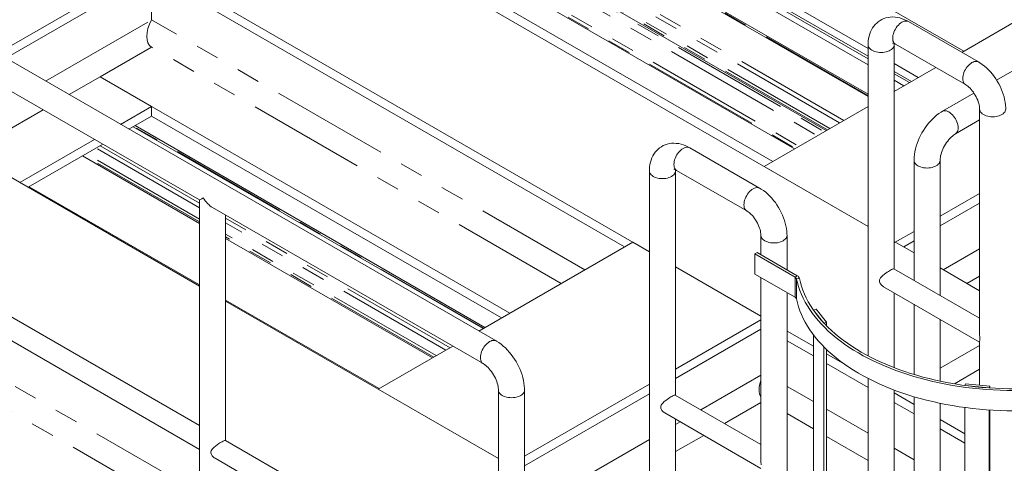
# Model space of a CAD drawing. Header units: millimetres. Extents: x 450 to 25135, y 150 to 17673.
# Tile 368 of 463: x 19354 to 20945, y 11886 to 12604. Entities that reach past the tile are written whole.
import ezdxf

# ---------------------------------------------------------------- set-up
doc = ezdxf.new("R2010")
doc.units = ezdxf.units.MM
doc.linetypes.add('SLD-Centrada-doble', pattern=[12.7, 6.35, -1.27, 1.27, -1.27, 1.27, -1.27])
doc.linetypes.add('SLD-Continua', pattern=[0])
doc.layers.add('OCULTA', color=8, linetype='SLD-Continua')

msp = doc.modelspace()

# ---------------------------------------------------------------- linework, layer by layer
at = {"layer": 'OCULTA', "linetype": 'SLD-Continua', "lineweight": 18, "ltscale": 30}
for p, q in [((20725, 12269.4), (16922.4, 14464.1)), ((20725, 12269.4), (16922.4, 14464.1)), ((20725, 12269.4), (16922.4, 14464.1)), ((20371.4, 12228.6), (16710.3, 14341.6)), ((20371.4, 12228.6), (16710.3, 14341.6)), ((20371.4, 12228.6), (16710.3, 14341.6)), ((22294.7, 13292.2), (20932.6, 12506.1)), ((20123.7, 12084.2), (18744.9, 12880)), ((20725, 12540.7), (20226.3, 12828.5)), ((20725, 12540.7), (20226.3, 12828.5)), ((20725, 12540.7), (20226.3, 12828.5)), ((20725, 12530.5), (20217.5, 12823.4)), ((20725, 12530.5), (20217.5, 12823.4)), ((20725, 12530.5), (20217.5, 12823.4)), ((20173.5, 12798), (20725, 12479.7)), ((20173.5, 12798), (20725, 12479.7)), ((20173.5, 12798), (20725, 12479.7)), ((20725, 12483.2), (20176.5, 12799.7)), ((20725, 12483.2), (20176.5, 12799.7)), ((20725, 12483.2), (20176.5, 12799.7)), ((20657.1, 12424.3), (20091.6, 12750.7)), ((20657.1, 12424.3), (20091.6, 12750.7)), ((20657.1, 12424.3), (20091.6, 12750.7)), ((20040.5, 12721.3), (20606.1, 12394.8)), ((20570.9, 12374.5), (20005.3, 12701)), ((20570.9, 12374.5), (20005.3, 12701)), ((20570.9, 12374.5), (20005.3, 12701)), ((19318, 12549.2), (19566.9, 12692.9)), ((19318, 12549.2), (19566.9, 12692.9)), ((19318, 12549.2), (19566.9, 12692.9)), ((19331.4, 12541.5), (19566.9, 12677.4)), ((19331.4, 12541.5), (19566.9, 12677.4)), ((19331.4, 12541.5), (19566.9, 12677.4)), ((20331.3, 12236.3), (19566.9, 12677.4)), ((20331.3, 12236.3), (19566.9, 12677.4)), ((20331.3, 12236.3), (19566.9, 12677.4)), ((19566.9, 12677.4), (19566.9, 12603.4)), ((19566.9, 12677.4), (19566.9, 12603.4)), ((19566.9, 12677.4), (19566.9, 12603.4)), ((20876.4, 12550.9), (21004.1, 12624.6)), ((20876.4, 12550.9), (21004.1, 12624.6)), ((20876.4, 12550.9), (21004.1, 12624.6)), ((20903.3, 12535.4), (20790.2, 12600.7)), ((19182.2, 12578.9), (19644.3, 12312.2)), ((19566.9, 12559.4), (19483.9, 12511.4)), ((19566.9, 12559.4), (19483.9, 12511.4)), ((19566.9, 12559.4), (19483.9, 12511.4)), ((20725, 12563), (20725, 12060.2)), ((20767.1, 12200.6), (20767.1, 12563)), ((20769.1, 12564.2), (20882.2, 12498.9)), ((20767.1, 12487.8), (20834.3, 12526.5)), ((20767.1, 12487.8), (20834.3, 12526.5)), ((20767.1, 12487.8), (20834.3, 12526.5)), ((20146, 12129.3), (19483.9, 12511.4)), ((20146, 12129.3), (19483.9, 12511.4)), ((20146, 12129.3), (19483.9, 12511.4)), ((19566.9, 12463.5), (19483.9, 12511.4)), ((19566.9, 12463.5), (19483.9, 12511.4)), ((19566.9, 12463.5), (19483.9, 12511.4)), ((20791.9, 12502.1), (20767.1, 12516.4)), ((20791.9, 12502.1), (20767.1, 12516.4)), ((20791.9, 12502.1), (20767.1, 12516.4)), ((20783, 12497), (20767.1, 12506.2)), ((20783, 12497), (20767.1, 12506.2)), ((20783, 12497), (20767.1, 12506.2)), ((20896.1, 12485), (20845.1, 12455.6)), ((19516.8, 12434.5), (19566.9, 12463.5)), ((19516.8, 12434.5), (19566.9, 12463.5)), ((19516.8, 12434.5), (19566.9, 12463.5)), ((19566.9, 12463.5), (19566.9, 12447.9)), ((19566.9, 12463.5), (19566.9, 12447.9)), ((19566.9, 12463.5), (19566.9, 12447.9)), ((20556.9, 12366.4), (20725, 12463.4)), ((20556.9, 12366.4), (20725, 12463.4)), ((20556.9, 12366.4), (20725, 12463.4)), ((19530.2, 12426.7), (19566.9, 12447.9)), ((19530.2, 12426.7), (19566.9, 12447.9)), ((19530.2, 12426.7), (19566.9, 12447.9)), ((20132.5, 12121.5), (19566.9, 12447.9)), ((20132.5, 12121.5), (19566.9, 12447.9)), ((20132.5, 12121.5), (19566.9, 12447.9)), ((20905.3, 12458.9), (20905.3, 12094.9)), ((19537.1, 12430.7), (20102.6, 12104.3)), ((19537.1, 12430.7), (20102.6, 12104.3)), ((19537.1, 12430.7), (20102.6, 12104.3)), ((20105.6, 12106), (19540.1, 12432.4)), ((20105.6, 12106), (19540.1, 12432.4)), ((20105.6, 12106), (19540.1, 12432.4)), ((20866.2, 12419.1), (20905.3, 12441.6)), ((19644.3, 12172.9), (19203.2, 12427.4)), ((19644.3, 12172.9), (19203.2, 12427.4)), ((19644.3, 12172.9), (19203.2, 12427.4)), ((19353.8, 12340.5), (19474.6, 12410.2)), ((19353.8, 12340.5), (19474.6, 12410.2)), ((19353.8, 12340.5), (19474.6, 12410.2)), ((19367.3, 12332.7), (19488, 12402.4)), ((19367.3, 12332.7), (19488, 12402.4)), ((19367.3, 12332.7), (19488, 12402.4)), ((19644.3, 12274.3), (19455.2, 12383.4)), ((19644.3, 12274.3), (19455.2, 12383.4)), ((19644.3, 12274.3), (19455.2, 12383.4)), ((20549.7, 12331.3), (20436.6, 12396.6)), ((20799.2, 12376.1), (20799.2, 12182.1)), ((20841.4, 12157.7), (20841.4, 12376.1)), ((20371.4, 12359), (20371.4, 11281.5)), ((20413.6, 11996.5), (20413.6, 12359)), ((20415.5, 12360.1), (20528.7, 12294.8)), ((20725, 12269.4), (20556.9, 12366.4)), ((20725, 12269.4), (20556.9, 12366.4)), ((20725, 12269.4), (20556.9, 12366.4)), ((19644.3, 12174.8), (19368.9, 12333.7)), ((19644.3, 12174.8), (19368.9, 12333.7)), ((19644.3, 12174.8), (19368.9, 12333.7)), ((20841.4, 12285.8), (20905.3, 12322.7)), ((20841.4, 12285.8), (20905.3, 12322.7)), ((20841.4, 12285.8), (20905.3, 12322.7)), ((19644.3, 12312.2), (19644.3, 11921.6)), ((20841.4, 12270.3), (20905.3, 12307.1)), ((20841.4, 12270.3), (20905.3, 12307.1)), ((20841.4, 12270.3), (20905.3, 12307.1)), ((19665.3, 12300.1), (20102.6, 12047.7)), ((19686.4, 11923.2), (19686.4, 12287.9)), ((20769, 12244), (20799.2, 12261.4)), ((20769, 12244), (20799.2, 12261.4)), ((20769, 12244), (20799.2, 12261.4)), ((20020.7, 12057), (19686.4, 12250)), ((20020.7, 12057), (19686.4, 12250)), ((20020.7, 12057), (19686.4, 12250)), ((20095.8, 12100.3), (20344.8, 12244)), ((20095.8, 12100.3), (20344.8, 12244)), ((20095.8, 12100.3), (20344.8, 12244)), ((20371.4, 12228.6), (20344.8, 12244)), ((20371.4, 12228.6), (20344.8, 12244)), ((20371.4, 12228.6), (20344.8, 12244)), ((20551.7, 12254.9), (20551.7, 12223.5)), ((20593.9, 12199.1), (20593.9, 12254.9)), ((20799.2, 12226.6), (20767.1, 12245.1)), ((20799.2, 12226.6), (20767.1, 12245.1)), ((20799.2, 12226.6), (20767.1, 12245.1)), ((20769, 12244), (20767.1, 12245.1)), ((20769, 12244), (20767.1, 12245.1)), ((20769, 12244), (20767.1, 12245.1)), ((20782.5, 12236.3), (20799.2, 12245.9)), ((20782.5, 12236.3), (20799.2, 12245.9)), ((20782.5, 12236.3), (20799.2, 12245.9)), ((20545.4, 12227.1), (20541.8, 12225.1)), ((20607, 12187.5), (20541.8, 12225.1)), ((20541.8, 12225.1), (20541.8, 12192.4)), ((20610.5, 12189.6), (20545.4, 12227.1)), ((20551.7, 12124.6), (20413.6, 12204.3)), ((20551.7, 12124.6), (20413.6, 12204.3)), ((20551.7, 12124.6), (20413.6, 12204.3)), ((20551.7, 12124.6), (20413.6, 12204.3)), ((20551.7, 12124.6), (20413.6, 12204.3)), ((20551.7, 12124.6), (20413.6, 12204.3)), ((20607, 12154.9), (20541.8, 12192.4)), ((20905.3, 12120.9), (20766.7, 12200.8)), ((20905.3, 12165.4), (20841.4, 12202.3)), ((20905.3, 12165.4), (20841.4, 12202.3)), ((20905.3, 12165.4), (20841.4, 12202.3)), ((20551.7, 12186.7), (20551.7, 11890.8)), ((20593.9, 11697.7), (20593.9, 12162.4)), ((20750, 12171.9), (20905.3, 12082.3)), ((20767.1, 12041), (20767.1, 12162)), ((19934.5, 12007.3), (19686.4, 12150.4)), ((19934.5, 12007.3), (19686.4, 12150.4)), ((19934.5, 12007.3), (19686.4, 12150.4)), ((20127.4, 11894), (19686.4, 12148.5)), ((20127.4, 11894), (19686.4, 12148.5)), ((20127.4, 11894), (19686.4, 12148.5)), ((19644.3, 11947.5), (19319.8, 12134.8)), ((20636.5, 12134.1), (20641, 12135.4)), ((20653.4, 12113.2), (20636.5, 12134.1)), ((20641, 12135.4), (20658, 12114.4)), ((20799.2, 12143.5), (20799.2, 12030)), ((20413.6, 12038.9), (20551.7, 12118.6)), ((20413.6, 12038.9), (20551.7, 12118.6)), ((20413.6, 12038.9), (20551.7, 12118.6)), ((20658, 12114.4), (20653.4, 12113.2)), ((20658, 12108.6), (20658, 12114.4)), ((20841.4, 12019.2), (20841.4, 12119.2)), ((19319.8, 12096.2), (19644.3, 11909)), ((20413.6, 12023.4), (20551.7, 12103.1)), ((20413.6, 12023.4), (20551.7, 12103.1)), ((20413.6, 12023.4), (20551.7, 12103.1)), ((20636.5, 12075.6), (20593.9, 12100.2)), ((20636.5, 12075.6), (20593.9, 12100.2)), ((20636.5, 12075.6), (20593.9, 12100.2)), ((20636.5, 12060.1), (20593.9, 12084.7)), ((20636.5, 12060.1), (20593.9, 12084.7)), ((20636.5, 12060.1), (20593.9, 12084.7)), ((20636.5, 11632.7), (20636.5, 12094.1)), ((20905.3, 12083.6), (20905.3, 12012.8)), ((19932.9, 12006.3), (20053.6, 12076)), ((19932.9, 12006.3), (20053.6, 12076)), ((19932.9, 12006.3), (20053.6, 12076)), ((20653.4, 11611.8), (20653.4, 12074.7)), ((20658, 11607.1), (20658, 12070.2)), ((20905.3, 12076.9), (20841.4, 12040)), ((20686.9, 12046.5), (20658, 12063.3)), ((20686.9, 12046.5), (20658, 12063.3)), ((20686.9, 12046.5), (20658, 12063.3)), ((20725, 12009.1), (20658, 12047.7)), ((20725, 12009.1), (20658, 12047.7)), ((20725, 12009.1), (20658, 12047.7)), ((20864.6, 12014.9), (20905.3, 12038.4)), ((20725, 12023.6), (20725, 11558.7)), ((20127.4, 11894), (19932.9, 12006.3)), ((20127.4, 11894), (19932.9, 12006.3)), ((20127.4, 11894), (19932.9, 12006.3)), ((20127.4, 12004.7), (20127.4, 11642.7)), ((20169.6, 11898.1), (20371.4, 12014.5)), ((20169.6, 11898.1), (20371.4, 12014.5)), ((20169.6, 11898.1), (20371.4, 12014.5)), ((20169.6, 11160.3), (20169.6, 12004.7)), ((20767.1, 11539.6), (20767.1, 12004.9)), ((20881.3, 12012.3), (20882.2, 12015.1)), ((20920.7, 12008.3), (20881.3, 12012.3)), ((20882.2, 12015.1), (20921.6, 12011.1)), ((20921.6, 12011.1), (20920.7, 12008.3)), ((20921.6, 12008.3), (20921.6, 12011.1)), ((20169.6, 11882.6), (20371.4, 11999)), ((20169.6, 11882.6), (20371.4, 11999)), ((20169.6, 11882.6), (20371.4, 11999)), ((20551.7, 11916.8), (20413.2, 11996.8)), ((20551.7, 11985), (20492.6, 11950.9)), ((20551.7, 11985), (20492.6, 11950.9)), ((20551.7, 11985), (20492.6, 11950.9)), ((20799.2, 11981.7), (20767.1, 12000.3)), ((20799.2, 11981.7), (20767.1, 12000.3)), ((20799.2, 11981.7), (20767.1, 12000.3)), ((20799.2, 11966.2), (20767.1, 11984.7)), ((20799.2, 11966.2), (20767.1, 11984.7)), ((20799.2, 11966.2), (20767.1, 11984.7)), ((20799.2, 11994.1), (20799.2, 11531.7)), ((20841.4, 11531.7), (20841.4, 11983.5)), ((20881.3, 11510.9), (20881.3, 11976.7)), ((20920.7, 11506.9), (20920.7, 11972.7)), ((20921.6, 11506.8), (20921.6, 11972.7)), ((20396.5, 11967.8), (20551.7, 11878.2)), ((20413.6, 11281.5), (20413.6, 11958)), ((20881.3, 11934.3), (20841.4, 11957.4)), ((20881.3, 11934.3), (20841.4, 11957.4)), ((20881.3, 11934.3), (20841.4, 11957.4)), ((20881.3, 11918.8), (20841.4, 11941.9)), ((20881.3, 11918.8), (20841.4, 11941.9)), ((20881.3, 11918.8), (20841.4, 11941.9)), ((20127.4, 11668.7), (19686, 11923.4)), ((19644.3, 11909.9), (19644.3, 11439.2)), ((19669.3, 11894.5), (20127.4, 11630.1))]:
    msp.add_line(p, q, dxfattribs=at)
at = {"layer": 'OCULTA', "linetype": 'SLD-Centrada-doble', "lineweight": 18, "ltscale": 30}
for p, q in [((20879.6, 12552.7), (20189.8, 12950.8)), ((20879.6, 12552.7), (20189.8, 12950.8)), ((20879.6, 12552.7), (20189.8, 12950.8)), ((20725, 12544.5), (20226.3, 12832.3)), ((20725, 12544.5), (20226.3, 12832.3)), ((20725, 12544.5), (20226.3, 12832.3)), ((20725, 12557), (20231.5, 12841.8)), ((20725, 12557), (20231.5, 12841.8)), ((20725, 12557), (20231.5, 12841.8)), ((20725, 12480.8), (20174.4, 12798.5)), ((20725, 12480.8), (20174.4, 12798.5)), ((20725, 12480.8), (20174.4, 12798.5)), ((20685.6, 12440.7), (20120, 12767.2)), ((20685.6, 12440.7), (20120, 12767.2)), ((20685.6, 12440.7), (20120, 12767.2)), ((20088.6, 12749), (20654.2, 12422.6)), ((20659.2, 12425.5), (20093.7, 12751.9)), ((20659.2, 12425.5), (20093.7, 12751.9)), ((20659.2, 12425.5), (20093.7, 12751.9)), ((20663.3, 12427.9), (20097.7, 12754.3)), ((20663.3, 12427.9), (20097.7, 12754.3)), ((20663.3, 12427.9), (20097.7, 12754.3)), ((20678.9, 12436.9), (20113.4, 12763.3)), ((20678.9, 12436.9), (20113.4, 12763.3)), ((20678.9, 12436.9), (20113.4, 12763.3)), ((20077.3, 12742.5), (20642.9, 12416.1)), ((20041.9, 12722.1), (20607.5, 12395.7)), ((20047.6, 12725.3), (20613.2, 12398.9)), ((19395.5, 12504.5), (19566.9, 12603.4)), ((19395.5, 12504.5), (19566.9, 12603.4)), ((19395.5, 12504.5), (19566.9, 12603.4)), ((20267.2, 12199.3), (19566.9, 12603.4)), ((20267.2, 12199.3), (19566.9, 12603.4)), ((20267.2, 12199.3), (19566.9, 12603.4)), ((20229, 12177.2), (19566.9, 12559.4)), ((20229, 12177.2), (19566.9, 12559.4)), ((20229, 12177.2), (19566.9, 12559.4)), ((20806, 12510.2), (20767.1, 12532.7)), ((20806, 12510.2), (20767.1, 12532.7)), ((20806, 12510.2), (20767.1, 12532.7)), ((19433.7, 12482.5), (19483.9, 12511.4)), ((19433.7, 12482.5), (19483.9, 12511.4)), ((19433.7, 12482.5), (19483.9, 12511.4)), ((20795.2, 12504), (20767.1, 12520.1)), ((20795.2, 12504), (20767.1, 12520.1)), ((20795.2, 12504), (20767.1, 12520.1)), ((19270.8, 12388.4), (19391.5, 12458.1)), ((19270.8, 12388.4), (19391.5, 12458.1)), ((19270.8, 12388.4), (19391.5, 12458.1)), ((20103.5, 12104.8), (19538, 12431.2)), ((20103.5, 12104.8), (19538, 12431.2)), ((20103.5, 12104.8), (19538, 12431.2)), ((19644.3, 12307.2), (19483.6, 12399.9)), ((19644.3, 12307.2), (19483.6, 12399.9)), ((19644.3, 12307.2), (19483.6, 12399.9)), ((19644.3, 12276.7), (19457.3, 12384.6)), ((19644.3, 12276.7), (19457.3, 12384.6)), ((19644.3, 12276.7), (19457.3, 12384.6)), ((19644.3, 12281.4), (19461.3, 12387)), ((19644.3, 12281.4), (19461.3, 12387)), ((19644.3, 12281.4), (19461.3, 12387)), ((19644.3, 12299.5), (19477, 12396)), ((19644.3, 12299.5), (19477, 12396)), ((19644.3, 12299.5), (19477, 12396)), ((20049.2, 12073.4), (19686.4, 12282.8)), ((20049.2, 12073.4), (19686.4, 12282.8)), ((20049.2, 12073.4), (19686.4, 12282.8)), ((20042.5, 12069.6), (19686.4, 12275.1)), ((20042.5, 12069.6), (19686.4, 12275.1)), ((20042.5, 12069.6), (19686.4, 12275.1)), ((20026.9, 12060.6), (19686.4, 12257.1)), ((20026.9, 12060.6), (19686.4, 12257.1)), ((20026.9, 12060.6), (19686.4, 12257.1)), ((20022.8, 12058.2), (19686.4, 12252.4)), ((20022.8, 12058.2), (19686.4, 12252.4)), ((20022.8, 12058.2), (19686.4, 12252.4)), ((20846.5, 12199.3), (20905.3, 12233.2)), ((20846.5, 12199.3), (20905.3, 12233.2)), ((20846.5, 12199.3), (20905.3, 12233.2)), ((20610.5, 12189.6), (20607, 12187.5)), ((20607, 12187.5), (20607, 12154.9)), ((20614.1, 12185.2), (20609.2, 12184.9)), ((20609.2, 12184.9), (20609.2, 12152.2)), ((20884.7, 12177.2), (20905.3, 12189.1)), ((20884.7, 12177.2), (20905.3, 12189.1)), ((20884.7, 12177.2), (20905.3, 12189.1)), ((19643.2, 11839.1), (19319.8, 12025.8)), ((19643.2, 11839.1), (19319.8, 12025.8)), ((19643.2, 11839.1), (19319.8, 12025.8)), ((20454.4, 11973), (20551.7, 12029.1)), ((20454.4, 11973), (20551.7, 12029.1)), ((20454.4, 11973), (20551.7, 12029.1)), ((20636.5, 11986.1), (20593.9, 12010.8)), ((20636.5, 11986.1), (20593.9, 12010.8)), ((20636.5, 11986.1), (20593.9, 12010.8)), ((19605, 11817.1), (19319.8, 11981.7)), ((19605, 11817.1), (19319.8, 11981.7)), ((19605, 11817.1), (19319.8, 11981.7)), ((20725, 11935.1), (20658, 11973.8)), ((20725, 11935.1), (20658, 11973.8)), ((20725, 11935.1), (20658, 11973.8)), ((20413.6, 11949.4), (20421, 11953.7)), ((20413.6, 11949.4), (20421, 11953.7)), ((20413.6, 11949.4), (20421, 11953.7)), ((20636.5, 11942.1), (20593.9, 11966.7)), ((20636.5, 11942.1), (20593.9, 11966.7)), ((20636.5, 11942.1), (20593.9, 11966.7)), ((20222.5, 11839.1), (20371.4, 11925.1)), ((20222.5, 11839.1), (20371.4, 11925.1)), ((20222.5, 11839.1), (20371.4, 11925.1)), ((20413.6, 11905.3), (20459.2, 11931.6)), ((20413.6, 11905.3), (20459.2, 11931.6)), ((20413.6, 11905.3), (20459.2, 11931.6)), ((20725, 11891), (20658, 11929.7)), ((20725, 11891), (20658, 11929.7)), ((20725, 11891), (20658, 11929.7)), ((20799.2, 11892.3), (20767.1, 11910.8)), ((20799.2, 11892.3), (20767.1, 11910.8)), ((20799.2, 11892.3), (20767.1, 11910.8))]:
    msp.add_line(p, q, dxfattribs=at)
at = {"layer": 'OCULTA', "linetype": 'SLD-Continua', "lineweight": 18, "ltscale": 30, "flags": 128}
for points in [[(20790.2, 12600.7), (20788, 12601.9), (20784.2, 12603.7), (20780.2, 12605.3), (20776.3, 12606.5), (20772.4, 12607.4), (20768.5, 12607.9), (20764.7, 12608.1), (20760.9, 12607.9), (20757.3, 12607.4), (20753.9, 12606.6), (20750.5, 12605.5), (20747.4, 12604.1), (20744.4, 12602.4), (20741.5, 12600.5), (20738.9, 12598.3), (20736.5, 12595.9), (20734.3, 12593.3), (20732.3, 12590.5), (20730.6, 12587.5), (20729, 12584.2), (20727.7, 12580.8), (20726.7, 12577.2), (20725.8, 12573.5), (20725.3, 12569.5), (20725, 12565.4), (20725, 12563)], [(20790.2, 12600.7), (20788.7, 12601.3), (20787.1, 12601.6), (20785.3, 12601.6), (20783.5, 12601.3), (20781.6, 12600.6), (20779.6, 12599.6), (20777.7, 12598.4), (20775.8, 12596.8), (20773.9, 12595), (20772.2, 12593), (20770.6, 12590.8), (20769.1, 12588.5), (20767.8, 12586.1), (20766.7, 12583.6), (20765.9, 12581.1), (20765.2, 12578.6), (20764.8, 12576.1), (20764.7, 12573.8), (20764.8, 12571.6), (20765.2, 12569.7), (20765.9, 12567.9), (20766.7, 12566.4), (20767.8, 12565.1), (20769.1, 12564.2), (20769.1, 12564.2)], [(20769.1, 12564.2), (20769.1, 12564.2), (20767.8, 12565.1), (20766.7, 12566.4), (20765.9, 12567.9), (20765.2, 12569.7), (20764.8, 12571.6), (20764.7, 12573.8), (20764.8, 12576.1), (20765.2, 12578.6), (20765.9, 12581.1), (20766.7, 12583.6), (20767.8, 12586.1), (20769.1, 12588.5), (20770.6, 12590.8), (20772.2, 12593), (20773.9, 12595), (20775.8, 12596.8), (20777.7, 12598.4), (20779.6, 12599.6), (20781.6, 12600.6), (20783.5, 12601.3), (20785.3, 12601.6), (20787.1, 12601.6), (20788.7, 12601.3), (20790.2, 12600.7)], [(20731.1, 12554.4), (20729.3, 12555.6), (20727.8, 12556.9), (20726.6, 12558.4), (20725.7, 12559.9), (20725.1, 12561.4), (20725, 12563), (20725, 12563)], [(20725, 12563), (20725.1, 12561.4), (20725.7, 12559.9), (20726.6, 12558.4), (20727.8, 12556.9), (20729.3, 12555.6), (20731.1, 12554.4)], [(20767.1, 12563), (20766.9, 12561.4), (20766.4, 12559.9), (20765.5, 12558.4), (20764.3, 12556.9), (20762.8, 12555.6), (20760.9, 12554.4), (20758.9, 12553.4), (20756.6, 12552.5), (20754.1, 12551.8), (20751.5, 12551.3), (20748.8, 12550.9), (20746, 12550.8), (20743.3, 12550.9), (20740.6, 12551.3), (20738, 12551.8), (20735.5, 12552.5), (20733.2, 12553.4), (20731.1, 12554.4)], [(20731.1, 12554.4), (20733.2, 12553.4), (20735.5, 12552.5), (20738, 12551.8), (20740.6, 12551.3), (20743.3, 12550.9), (20746, 12550.8), (20748.8, 12550.9), (20751.5, 12551.3), (20754.1, 12551.8), (20756.6, 12552.5), (20758.9, 12553.4), (20760.9, 12554.4), (20762.8, 12555.6), (20764.3, 12556.9), (20765.5, 12558.4), (20766.4, 12559.9), (20766.9, 12561.4), (20767.1, 12563)], [(20767.1, 12563), (20767.1, 12563.9), (20767.2, 12565.1)], [(20882.2, 12498.9), (20880.9, 12499.8), (20879.9, 12501.1), (20879, 12502.6), (20878.4, 12504.4), (20878, 12506.3), (20877.9, 12508.5), (20878, 12510.8), (20878.4, 12513.3), (20879, 12515.8), (20879.9, 12518.3), (20880.9, 12520.8), (20882.2, 12523.2), (20883.7, 12525.5), (20885.3, 12527.7), (20887.1, 12529.7), (20888.9, 12531.5), (20890.8, 12533.1), (20892.8, 12534.3), (20894.7, 12535.3), (20896.6, 12536), (20898.5, 12536.3), (20900.2, 12536.3), (20901.8, 12536), (20903.3, 12535.4)], [(20903.3, 12535.4), (20901.8, 12536), (20900.2, 12536.3), (20898.5, 12536.3), (20896.6, 12536), (20894.7, 12535.3), (20892.8, 12534.3), (20890.8, 12533.1), (20888.9, 12531.5), (20887.1, 12529.7), (20885.3, 12527.7), (20883.7, 12525.5), (20882.2, 12523.2), (20880.9, 12520.8), (20879.9, 12518.3), (20879, 12515.8), (20878.4, 12513.3), (20878, 12510.8), (20877.9, 12508.5), (20878, 12506.3), (20878.4, 12504.4), (20879, 12502.6), (20879.9, 12501.1), (20880.9, 12499.8), (20882.2, 12498.9), (20882.2, 12498.9)], [(20947.4, 12458.9), (20947.4, 12461.4), (20947.1, 12465.7), (20946.5, 12470.1), (20945.7, 12474.5), (20944.7, 12478.9), (20943.4, 12483.2), (20941.9, 12487.6), (20940.2, 12491.9), (20938.2, 12496.1), (20936.1, 12500.2), (20933.8, 12504.3), (20931.3, 12508.2), (20928.6, 12512), (20925.8, 12515.7), (20922.8, 12519.2), (20919.7, 12522.5), (20916.4, 12525.7), (20913, 12528.6), (20909.5, 12531.4), (20905.8, 12533.8), (20903.3, 12535.4)], [(20882.2, 12498.9), (20883, 12498.4), (20884.6, 12497.3), (20886.2, 12496.1), (20888, 12494.6), (20889.7, 12492.8), (20891.5, 12490.9), (20893.3, 12488.8), (20895.1, 12486.5), (20896.7, 12484), (20898.3, 12481.5), (20899.7, 12478.9), (20901, 12476.2), (20902.1, 12473.5), (20903.1, 12470.9), (20903.9, 12468.3), (20904.5, 12465.9), (20904.9, 12463.6), (20905.1, 12461.5), (20905.3, 12459.6), (20905.3, 12458.9)], [(20845.1, 12455.6), (20843, 12454.3), (20839.3, 12451.9), (20835.8, 12449.2), (20832.3, 12446.2), (20829, 12443.1), (20825.7, 12439.8), (20822.7, 12436.2), (20819.7, 12432.6), (20817, 12428.7), (20814.4, 12424.8), (20811.9, 12420.7), (20809.7, 12416.6), (20807.7, 12412.3), (20805.8, 12408), (20804.2, 12403.6), (20802.7, 12399.1), (20801.5, 12394.7), (20800.6, 12390.2), (20799.8, 12385.7), (20799.4, 12381.2), (20799.2, 12377), (20799.2, 12376.1)], [(20855.6, 12454.5), (20853.7, 12455.5), (20851.8, 12456.2), (20849.9, 12456.5), (20848.2, 12456.5), (20846.6, 12456.2), (20845.1, 12455.6)], [(20866.2, 12419.1), (20867.5, 12420), (20868.5, 12421.3), (20869.4, 12422.8), (20870, 12424.6), (20870.4, 12426.5), (20870.5, 12428.7), (20870.4, 12431), (20870, 12433.5), (20869.4, 12436), (20868.5, 12438.5), (20867.5, 12441), (20866.2, 12443.4), (20864.7, 12445.7), (20863.1, 12447.9), (20861.3, 12449.9), (20859.5, 12451.7), (20857.6, 12453.3), (20855.6, 12454.5), (20853.7, 12455.5), (20851.8, 12456.2), (20849.9, 12456.5), (20848.2, 12456.5), (20846.6, 12456.2), (20845.1, 12455.6)], [(20866.2, 12419.1), (20866.2, 12419.1), (20867.5, 12420), (20868.5, 12421.3), (20869.4, 12422.8), (20870, 12424.6), (20870.4, 12426.5), (20870.5, 12428.7), (20870.4, 12431), (20870, 12433.5), (20869.4, 12436), (20868.5, 12438.5), (20867.5, 12441), (20866.2, 12443.4), (20864.7, 12445.7), (20863.1, 12447.9), (20861.3, 12449.9), (20859.5, 12451.7), (20857.6, 12453.3), (20855.6, 12454.5)], [(20947.4, 12459.1), (20947.4, 12458.9), (20947.3, 12457.4), (20946.7, 12455.8), (20945.8, 12454.3), (20944.6, 12452.9), (20943.1, 12451.5), (20941.3, 12450.3), (20939.2, 12449.3), (20936.9, 12448.4), (20934.4, 12447.7), (20931.8, 12447.2), (20929.1, 12446.9), (20926.3, 12446.8), (20923.6, 12446.9), (20920.9, 12447.2), (20918.3, 12447.7), (20915.8, 12448.4), (20913.5, 12449.3), (20911.4, 12450.3), (20909.6, 12451.5), (20908.1, 12452.9), (20906.9, 12454.3), (20906, 12455.8), (20905.4, 12457.4), (20905.3, 12458.9), (20905.3, 12458.9)], [(20905.3, 12458.9), (20905.4, 12457.4), (20906, 12455.8), (20906.9, 12454.3), (20908.1, 12452.9), (20909.6, 12451.5), (20911.4, 12450.3), (20913.5, 12449.3), (20915.8, 12448.4), (20918.3, 12447.7), (20920.9, 12447.2), (20923.6, 12446.9), (20926.3, 12446.8), (20929.1, 12446.9), (20931.8, 12447.2), (20934.4, 12447.7), (20936.9, 12448.4), (20939.2, 12449.3), (20941.3, 12450.3), (20943.1, 12451.5), (20944.6, 12452.9), (20945.8, 12454.3), (20946.7, 12455.8), (20947.3, 12457.4), (20947.4, 12458.9)], [(20841.4, 12376.1), (20841.4, 12377.1), (20841.5, 12379.1), (20841.8, 12381.2), (20842.2, 12383.6), (20842.9, 12386.1), (20843.7, 12388.8), (20844.6, 12391.5), (20845.8, 12394.3), (20847.1, 12397), (20848.5, 12399.8), (20850.1, 12402.5), (20851.8, 12405), (20853.7, 12407.5), (20855.5, 12409.8), (20857.4, 12411.9), (20859.3, 12413.8), (20861.2, 12415.5), (20863, 12417), (20864.8, 12418.2), (20866.2, 12419.1)], [(20436.6, 12396.6), (20434.5, 12397.8), (20430.6, 12399.7), (20426.7, 12401.2), (20422.7, 12402.4), (20418.8, 12403.3), (20414.9, 12403.8), (20411.1, 12404), (20407.4, 12403.9), (20403.8, 12403.4), (20400.3, 12402.6), (20397, 12401.4), (20393.8, 12400.1), (20390.8, 12398.4), (20388, 12396.5), (20385.4, 12394.3), (20383, 12391.9), (20380.8, 12389.3), (20378.8, 12386.4), (20377, 12383.4), (20375.5, 12380.2), (20374.2, 12376.8), (20373.1, 12373.2), (20372.3, 12369.4), (20371.7, 12365.5), (20371.4, 12361.4), (20371.4, 12359)], [(20609.2, 12184.9), (20610.6, 12178.5), (20612.5, 12172.1), (20614.7, 12165.8), (20617.2, 12159.5), (20620.1, 12153.2), (20623.3, 12147.1), (20626.8, 12140.9), (20630.7, 12134.9), (20634.9, 12128.9), (20639.4, 12123), (20644.3, 12117.2), (20649.5, 12111.4), (20655, 12105.8), (20660.7, 12100.3), (20666.8, 12094.9), (20673.2, 12089.5), (20679.9, 12084.4), (20686.8, 12079.3), (20694, 12074.3), (20701.5, 12069.5), (20709.3, 12064.9), (20717.2, 12060.4), (20725.5, 12056), (20734, 12051.8), (20742.7, 12047.7), (20751.6, 12043.8), (20760.7, 12040.1), (20770, 12036.5), (20779.5, 12033.1), (20789.2, 12029.8), (20799.1, 12026.8), (20809.1, 12023.9), (20819.3, 12021.2), (20829.6, 12018.8), (20840.1, 12016.4), (20850.7, 12014.3), (20861.3, 12012.4), (20872.1, 12010.7), (20883, 12009.1), (20894, 12007.8), (20905, 12006.7), (20916, 12005.7), (20927.2, 12005), (20938.3, 12004.5), (20949.5, 12004.2), (20960.7, 12004), (20971.9, 12004.1), (20983.1, 12004.4), (20994.2, 12004.9), (21005.4, 12005.6), (21016.4, 12006.5), (21027.5, 12007.6), (21038.4, 12008.9), (21049.3, 12010.4), (21060.1, 12012.1), (21070.8, 12014), (21081.4, 12016), (21091.9, 12018.3), (21102.2, 12020.8), (21112.5, 12023.4), (21122.5, 12026.3), (21132.4, 12029.3), (21142.1, 12032.5), (21151.7, 12035.9), (21161, 12039.4), (21170.2, 12043.1), (21179.2, 12047), (21187.9, 12051), (21196.4, 12055.2), (21204.7, 12059.6), (21212.7, 12064.1), (21220.5, 12068.7), (21228, 12073.5), (21235.3, 12078.4), (21242.3, 12083.4), (21249, 12088.6), (21255.5, 12093.9), (21261.6, 12099.3), (21267.4, 12104.8), (21273, 12110.4), (21278.2, 12116.1), (21283.1, 12121.9), (21287.7, 12127.8), (21292, 12133.8), (21295.9, 12139.8), (21299.5, 12145.9), (21302.8, 12152.1), (21305.7, 12158.4), (21308.3, 12164.6), (21310.6, 12171), (21312.5, 12177.3), (21314, 12183.7), (21315.2, 12190.2), (21316.1, 12196.6), (21316.6, 12203.1), (21316.7, 12209.5), (21316.5, 12216), (21315.9, 12222.4), (21315, 12228.9), (21313.8, 12235.3), (21312.1, 12241.7), (21310.2, 12248), (21307.9, 12254.4), (21305.2, 12260.6), (21302.2, 12266.9), (21298.9, 12273), (21295.2, 12279.1), (21291.2, 12285.2), (21286.9, 12291.1), (21282.2, 12297), (21277.3, 12302.8), (21272, 12308.5), (21266.4, 12314.1), (21260.5, 12319.6), (21254.3, 12324.9), (21247.8, 12330.2), (21241.1, 12335.4), (21234, 12340.4), (21226.7, 12345.3), (21219.1, 12350), (21211.3, 12354.6), (21203.2, 12359.1), (21194.9, 12363.4), (21186.3, 12367.6), (21177.6, 12371.6), (21168.6, 12375.4), (21159.4, 12379.1), (21150, 12382.6), (21140.4, 12386), (21130.6, 12389.1), (21120.7, 12392.1), (21110.6, 12394.9), (21100.4, 12397.5), (21090, 12400), (21079.5, 12402.2), (21068.9, 12404.3), (21058.2, 12406.1), (21047.4, 12407.8), (21036.5, 12409.2), (21025.5, 12410.5), (21014.4, 12411.5), (21003.3, 12412.4)], [(20614.1, 12185.2), (20615.6, 12178.9), (20617.4, 12172.6), (20619.6, 12166.3), (20622.1, 12160), (20625, 12153.8), (20628.2, 12147.7), (20631.7, 12141.6), (20635.6, 12135.6), (20639.8, 12129.6), (20644.3, 12123.8), (20649.2, 12118), (20654.3, 12112.3), (20659.8, 12106.7), (20665.6, 12101.3), (20671.6, 12095.9), (20678, 12090.6), (20684.6, 12085.5), (20691.6, 12080.5), (20698.8, 12075.6), (20706.2, 12070.8), (20714, 12066.2), (20721.9, 12061.8), (20730.2, 12057.5), (20738.6, 12053.3), (20747.3, 12049.3), (20756.2, 12045.4), (20765.3, 12041.7), (20774.6, 12038.2), (20784.1, 12034.9), (20793.7, 12031.7), (20803.5, 12028.7), (20813.5, 12025.9), (20823.7, 12023.3), (20834, 12020.9), (20844.4, 12018.6), (20854.9, 12016.6), (20865.5, 12014.7), (20876.3, 12013), (20887.1, 12011.6), (20898, 12010.3), (20908.9, 12009.2), (20920, 12008.4), (20931, 12007.7), (20942.1, 12007.2), (20953.2, 12007), (20964.3, 12006.9), (20975.4, 12007.1), (20986.5, 12007.4), (20997.6, 12008), (21008.6, 12008.8), (21019.6, 12009.7), (21030.5, 12010.9), (21041.4, 12012.2), (21052.2, 12013.8), (21062.9, 12015.5), (21073.5, 12017.5), (21083.9, 12019.6), (21094.3, 12022), (21104.5, 12024.5), (21114.6, 12027.2), (21124.5, 12030.1), (21134.2, 12033.2), (21143.8, 12036.4), (21153.2, 12039.9), (21162.4, 12043.4), (21171.4, 12047.2), (21180.2, 12051.1), (21188.8, 12055.2), (21197.1, 12059.5), (21205.2, 12063.8), (21213.1, 12068.4), (21220.7, 12073.1), (21228, 12077.9), (21235.1, 12082.8), (21241.9, 12087.9), (21248.4, 12093.1), (21254.7, 12098.4), (21260.6, 12103.8), (21266.2, 12109.4), (21271.5, 12115), (21276.6, 12120.7), (21281.3, 12126.5), (21285.6, 12132.4), (21289.7, 12138.4), (21293.4, 12144.4), (21296.8, 12150.5), (21299.8, 12156.7), (21302.5, 12162.9), (21304.9, 12169.2), (21306.9, 12175.5), (21308.5, 12181.9), (21309.9, 12188.2), (21310.8, 12194.6), (21311.4, 12201), (21311.7, 12207.4), (21311.6, 12213.8), (21311.2, 12220.2), (21310.4, 12226.6), (21309.2, 12233), (21307.7, 12239.4), (21305.9, 12245.7), (21303.7, 12252), (21301.1, 12258.2), (21298.2, 12264.4), (21295, 12270.6), (21291.5, 12276.6), (21287.6, 12282.7), (21283.3, 12288.6), (21278.8, 12294.4), (21273.9, 12300.2), (21268.8, 12305.9), (21263.3, 12311.5), (21257.5, 12316.9), (21251.4, 12322.3), (21245, 12327.6), (21238.3, 12332.7), (21231.4, 12337.7), (21224.2, 12342.6), (21216.7, 12347.3), (21208.9, 12351.9), (21201, 12356.4), (21192.7, 12360.7), (21184.3, 12364.8), (21175.6, 12368.8), (21166.7, 12372.7), (21157.6, 12376.3), (21148.2, 12379.8), (21138.8, 12383.2), (21129.1, 12386.3), (21119.2, 12389.3), (21109.2, 12392.1), (21099.1, 12394.7), (21088.8, 12397.1), (21078.4, 12399.4), (21067.8, 12401.4), (21057.2, 12403.3), (21046.5, 12404.9), (21035.6, 12406.4), (21024.7, 12407.6), (21013.8, 12408.7), (21002.8, 12409.5)], [(20436.6, 12396.6), (20435.1, 12397.3), (20433.5, 12397.6), (20431.8, 12397.6), (20429.9, 12397.2), (20428, 12396.6), (20426.1, 12395.6), (20424.1, 12394.3), (20422.2, 12392.8), (20420.4, 12391), (20418.6, 12389), (20417, 12386.8), (20415.5, 12384.5), (20414.2, 12382), (20413.2, 12379.5), (20412.3, 12377), (20411.7, 12374.5), (20411.3, 12372.1), (20411.2, 12369.8), (20411.3, 12367.6), (20411.7, 12365.6), (20412.3, 12363.8), (20413.2, 12362.3), (20414.2, 12361.1), (20415.5, 12360.1), (20415.5, 12360.1)], [(20415.5, 12360.1), (20415.5, 12360.1), (20414.2, 12361.1), (20413.2, 12362.3), (20412.3, 12363.8), (20411.7, 12365.6), (20411.3, 12367.6), (20411.2, 12369.8), (20411.3, 12372.1), (20411.7, 12374.5), (20412.3, 12377), (20413.2, 12379.5), (20414.2, 12382), (20415.5, 12384.5), (20417, 12386.8), (20418.6, 12389), (20420.4, 12391), (20422.2, 12392.8), (20424.1, 12394.3), (20426.1, 12395.6), (20428, 12396.6), (20429.9, 12397.2), (20431.8, 12397.6), (20433.5, 12397.6), (20435.1, 12397.3), (20436.6, 12396.6)], [(20799.2, 12376.1), (20799.2, 12376.1), (20799.4, 12374.5), (20799.9, 12372.9), (20800.8, 12371.4), (20802, 12370), (20803.6, 12368.7), (20805.4, 12367.5)], [(20799.2, 12376.1), (20799.4, 12374.5), (20799.9, 12372.9), (20800.8, 12371.4), (20802, 12370), (20803.6, 12368.7), (20805.4, 12367.5), (20807.4, 12366.4), (20809.7, 12365.6), (20812.2, 12364.8), (20814.8, 12364.3), (20817.5, 12364), (20820.3, 12363.9), (20823, 12364), (20825.7, 12364.3), (20828.4, 12364.8), (20830.8, 12365.6), (20833.1, 12366.4), (20835.2, 12367.5), (20837, 12368.7), (20838.5, 12370), (20839.8, 12371.4), (20840.6, 12372.9), (20841.2, 12374.5), (20841.4, 12376.1)], [(20805.4, 12367.5), (20807.4, 12366.4), (20809.7, 12365.6), (20812.2, 12364.8), (20814.8, 12364.3), (20817.5, 12364), (20820.3, 12363.9), (20823, 12364), (20825.7, 12364.3), (20828.4, 12364.8), (20830.8, 12365.6), (20833.1, 12366.4), (20835.2, 12367.5), (20837, 12368.7), (20838.5, 12370), (20839.8, 12371.4), (20840.6, 12372.9), (20841.2, 12374.5), (20841.4, 12376.1)], [(20377.6, 12350.4), (20375.8, 12351.6), (20374.2, 12352.9), (20373, 12354.3), (20372.1, 12355.8), (20371.6, 12357.4), (20371.4, 12359), (20371.4, 12359)], [(20371.4, 12359), (20371.6, 12357.4), (20372.1, 12355.8), (20373, 12354.3), (20374.2, 12352.9), (20375.8, 12351.6), (20377.6, 12350.4)], [(20377.6, 12350.4), (20379.6, 12349.3), (20381.9, 12348.4), (20384.4, 12347.7), (20387, 12347.2), (20389.7, 12346.9), (20392.5, 12346.8), (20395.2, 12346.9), (20397.9, 12347.2), (20400.6, 12347.7), (20403, 12348.4), (20405.3, 12349.3), (20407.4, 12350.4), (20409.2, 12351.6), (20410.7, 12352.9), (20412, 12354.3), (20412.8, 12355.8), (20413.4, 12357.4), (20413.6, 12359)], [(20413.6, 12358.9), (20413.4, 12357.4), (20412.8, 12355.8), (20412, 12354.3), (20410.7, 12352.9), (20409.2, 12351.6), (20407.4, 12350.4), (20405.3, 12349.3), (20403, 12348.4), (20400.6, 12347.7), (20397.9, 12347.2), (20395.2, 12346.9), (20392.5, 12346.8), (20389.7, 12346.9), (20387, 12347.2), (20384.4, 12347.7), (20381.9, 12348.4), (20379.6, 12349.3), (20377.6, 12350.4)], [(20413.6, 12359), (20413.6, 12359.8), (20413.7, 12361.1)], [(20528.6, 12294.8), (20527.4, 12295.8), (20526.3, 12297), (20525.4, 12298.5), (20524.8, 12300.3), (20524.4, 12302.3), (20524.3, 12304.5), (20524.4, 12306.8), (20524.8, 12309.2), (20525.4, 12311.7), (20526.3, 12314.2), (20527.4, 12316.7), (20528.7, 12319.2), (20530.1, 12321.5), (20531.8, 12323.7), (20533.5, 12325.7), (20535.3, 12327.5), (20537.3, 12329), (20539.2, 12330.3), (20541.2, 12331.3), (20543.1, 12331.9), (20544.9, 12332.3), (20546.7, 12332.3), (20548.3, 12332), (20549.7, 12331.3)], [(20549.7, 12331.3), (20548.3, 12332), (20546.7, 12332.3), (20544.9, 12332.3), (20543.1, 12331.9), (20541.2, 12331.3), (20539.2, 12330.3), (20537.3, 12329), (20535.3, 12327.5), (20533.5, 12325.7), (20531.8, 12323.7), (20530.1, 12321.5), (20528.7, 12319.2), (20527.4, 12316.7), (20526.3, 12314.2), (20525.4, 12311.7), (20524.8, 12309.2), (20524.4, 12306.8), (20524.3, 12304.5), (20524.4, 12302.3), (20524.8, 12300.3), (20525.4, 12298.5), (20526.3, 12297), (20527.4, 12295.8), (20528.7, 12294.8), (20528.7, 12294.8)], [(20593.9, 12254.9), (20593.8, 12257.3), (20593.5, 12261.7), (20593, 12266), (20592.2, 12270.4), (20591.1, 12274.8), (20589.8, 12279.2), (20588.3, 12283.5), (20586.6, 12287.8), (20584.7, 12292), (20582.5, 12296.2), (20580.2, 12300.2), (20577.7, 12304.1), (20575.1, 12307.9), (20572.3, 12311.6), (20569.3, 12315.1), (20566.1, 12318.5), (20562.9, 12321.6), (20559.5, 12324.6), (20555.9, 12327.3), (20552.3, 12329.8), (20549.7, 12331.3)], [(20528.7, 12294.8), (20529.5, 12294.3), (20531, 12293.3), (20532.7, 12292), (20534.4, 12290.5), (20536.2, 12288.8), (20538, 12286.9), (20539.8, 12284.7), (20541.5, 12282.4), (20543.2, 12280), (20544.7, 12277.4), (20546.1, 12274.8), (20547.4, 12272.1), (20548.6, 12269.5), (20549.5, 12266.8), (20550.3, 12264.3), (20550.9, 12261.8), (20551.3, 12259.5), (20551.6, 12257.4), (20551.7, 12255.6), (20551.7, 12254.9)], [(20593.9, 12255), (20593.9, 12254.9), (20593.7, 12253.3), (20593.2, 12251.7), (20592.3, 12250.2), (20591.1, 12248.8), (20589.5, 12247.5), (20587.7, 12246.3), (20585.6, 12245.2), (20583.3, 12244.4), (20580.9, 12243.7), (20578.3, 12243.1), (20575.5, 12242.8), (20572.8, 12242.7), (20570, 12242.8), (20567.3, 12243.1), (20564.7, 12243.7), (20562.3, 12244.4), (20560, 12245.2), (20557.9, 12246.3), (20556.1, 12247.5), (20554.5, 12248.8), (20553.3, 12250.2), (20552.4, 12251.7), (20551.9, 12253.3), (20551.7, 12254.9), (20551.7, 12254.9)], [(20551.7, 12254.9), (20551.9, 12253.3), (20552.4, 12251.7), (20553.3, 12250.2), (20554.5, 12248.8), (20556.1, 12247.5), (20557.9, 12246.3), (20560, 12245.2), (20562.3, 12244.4), (20564.7, 12243.7), (20567.3, 12243.1), (20570, 12242.8), (20572.8, 12242.7), (20575.5, 12242.8), (20578.3, 12243.1), (20580.9, 12243.7), (20583.3, 12244.4), (20585.6, 12245.2), (20587.7, 12246.3), (20589.5, 12247.5), (20591.1, 12248.8), (20592.3, 12250.2), (20593.2, 12251.7), (20593.7, 12253.3), (20593.9, 12254.9)], [(20743.3, 12181.4), (20743.5, 12182.9), (20744, 12184.4), (20745.1, 12186.3), (20746.5, 12188), (20748.8, 12190.2), (20751.5, 12192.3), (20753.7, 12193.9), (20756, 12195.5), (20757.9, 12196.7), (20759.7, 12197.8), (20761.4, 12198.8), (20762.9, 12199.6), (20764.1, 12200.2), (20765.1, 12200.6), (20765.9, 12200.9), (20766.5, 12200.9), (20766.7, 12200.8)], [(20609.2, 12152.2), (20610.6, 12145.8), (20612.5, 12139.5), (20614.7, 12133.1), (20617.2, 12126.8), (20620.1, 12120.6), (20623.3, 12114.4), (20626.8, 12108.3), (20630.7, 12102.2), (20634.9, 12096.2), (20639.4, 12090.3), (20644.3, 12084.5), (20649.5, 12078.8), (20655, 12073.1), (20660.7, 12067.6), (20666.8, 12062.2), (20673.2, 12056.9), (20679.9, 12051.7), (20686.8, 12046.6), (20694, 12041.7), (20701.5, 12036.9), (20709.3, 12032.2), (20717.2, 12027.7), (20725.5, 12023.3), (20734, 12019.1), (20742.7, 12015), (20751.6, 12011.1), (20760.7, 12007.4), (20770, 12003.8), (20779.5, 12000.4), (20789.2, 11997.2), (20799.1, 11994.1), (20809.1, 11991.3), (20819.3, 11988.6), (20829.6, 11986.1), (20840.1, 11983.8), (20850.7, 11981.7), (20861.3, 11979.7), (20872.1, 11978), (20883, 11976.5), (20894, 11975.1), (20905, 11974), (20916, 11973.1), (20927.2, 11972.3), (20938.3, 11971.8), (20949.5, 11971.5), (20960.7, 11971.4), (20971.9, 11971.5), (20983.1, 11971.7), (20994.2, 11972.2), (21005.4, 11972.9), (21016.4, 11973.8), (21027.5, 11974.9), (21038.4, 11976.2), (21049.3, 11977.7), (21060.1, 11979.4), (21070.8, 11981.3), (21081.4, 11983.4), (21091.9, 11985.7), (21102.2, 11988.1), (21112.5, 11990.8), (21122.5, 11993.6), (21132.4, 11996.6), (21142.1, 11999.8), (21151.7, 12003.2), (21161, 12006.7), (21170.2, 12010.4), (21179.2, 12014.3), (21187.9, 12018.4), (21196.4, 12022.5), (21204.7, 12026.9), (21212.7, 12031.4), (21220.5, 12036), (21228, 12040.8), (21235.3, 12045.7), (21242.3, 12050.8), (21249, 12055.9), (21255.5, 12061.2), (21261.6, 12066.6), (21267.4, 12072.1), (21273, 12077.7), (21278.2, 12083.5), (21283.1, 12089.3), (21287.7, 12095.2), (21292, 12101.1), (21295.9, 12107.2), (21299.5, 12113.3), (21302.8, 12119.5), (21305.7, 12125.7), (21308.3, 12132), (21310.6, 12138.3), (21312.5, 12144.7), (21314, 12151.1), (21315.2, 12157.5), (21316.1, 12163.9), (21316.6, 12170.4), (21316.7, 12176.3)], [(20750.1, 12171.9), (20748.8, 12172.7), (20746.8, 12174.4), (20745.3, 12176.1), (20744.1, 12178), (20743.5, 12179.7), (20743.3, 12181.4)], [(20123.7, 12084.2), (20122.3, 12084.8), (20120.6, 12085.2), (20118.9, 12085.2), (20117, 12084.8), (20115.1, 12084.1), (20113.2, 12083.2), (20111.2, 12081.9), (20109.3, 12080.4), (20107.5, 12078.6), (20105.7, 12076.6), (20104.1, 12074.4), (20102.6, 12072), (20101.3, 12069.6), (20100.3, 12067.1), (20099.4, 12064.6), (20098.8, 12062.1), (20098.4, 12059.7), (20098.3, 12057.3), (20098.4, 12055.2), (20098.8, 12053.2), (20099.4, 12051.4), (20100.3, 12049.9), (20101.3, 12048.6), (20102.6, 12047.7), (20102.6, 12047.7)], [(20113.2, 12083.2), (20111.2, 12081.9), (20109.3, 12080.4), (20107.5, 12078.6), (20105.7, 12076.6), (20104.1, 12074.4), (20102.6, 12072), (20101.3, 12069.6), (20100.3, 12067.1), (20099.4, 12064.6), (20098.8, 12062.1), (20098.4, 12059.7), (20098.3, 12057.3), (20098.4, 12055.2), (20098.8, 12053.2), (20099.4, 12051.4), (20100.3, 12049.9), (20101.3, 12048.6), (20102.6, 12047.7), (20102.6, 12047.7)], [(20123.7, 12084.2), (20122.3, 12084.8), (20120.6, 12085.2), (20118.9, 12085.2), (20117, 12084.8), (20115.1, 12084.1), (20113.2, 12083.2)], [(20169.6, 12004.7), (20169.6, 12007.2), (20169.3, 12011.6), (20168.7, 12016), (20167.9, 12020.5), (20166.9, 12024.9), (20165.6, 12029.4), (20164.1, 12033.8), (20162.4, 12038.2), (20160.4, 12042.5), (20158.3, 12046.7), (20156, 12050.9), (20153.5, 12054.9), (20150.8, 12058.8), (20148, 12062.6), (20145, 12066.2), (20141.9, 12069.6), (20138.6, 12072.9), (20135.2, 12076), (20131.7, 12078.9), (20128, 12081.5), (20124.5, 12083.7), (20123.7, 12084.2)], [(20102.6, 12047.7), (20103.5, 12047.2), (20105.1, 12046.1), (20106.9, 12044.7), (20108.7, 12043.2), (20110.6, 12041.4), (20112.5, 12039.4), (20114.3, 12037.2), (20116.2, 12034.8), (20117.9, 12032.3), (20119.6, 12029.6), (20121.1, 12026.9), (20122.5, 12024.1), (20123.7, 12021.4), (20124.8, 12018.6), (20125.6, 12015.9), (20126.3, 12013.3), (20126.9, 12010.8), (20127.2, 12008.5), (20127.4, 12006.4), (20127.4, 12004.7)], [(20127.4, 12004.7), (20127.6, 12003.1), (20128.2, 12001.6), (20129.1, 12000.1), (20130.3, 11998.6), (20131.8, 11997.3), (20133.6, 11996.1), (20135.7, 11995.1), (20138, 11994.2), (20140.5, 11993.5), (20143.1, 11993), (20145.8, 11992.7), (20148.5, 11992.5), (20151.3, 11992.7), (20154, 11993), (20156.6, 11993.5), (20159.1, 11994.2), (20161.4, 11995.1), (20163.4, 11996.1), (20165.3, 11997.3), (20166.8, 11998.6), (20168, 12000.1), (20168.9, 12001.6), (20169.4, 12003.1), (20169.6, 12004.7)], [(20127.4, 12004.7), (20127.6, 12003.1), (20128.2, 12001.6), (20129.1, 12000.1), (20130.3, 11998.6), (20131.8, 11997.3), (20133.6, 11996.1), (20135.7, 11995.1), (20138, 11994.2), (20140.5, 11993.5), (20143.1, 11993), (20145.8, 11992.7), (20148.5, 11992.5), (20151.3, 11992.7), (20154, 11993), (20156.6, 11993.5), (20159.1, 11994.2), (20161.4, 11995.1), (20163.4, 11996.1)], [(20163.4, 11996.1), (20165.3, 11997.3), (20166.8, 11998.6), (20168, 12000.1), (20168.9, 12001.6), (20169.4, 12003.1), (20169.6, 12004.7)], [(20389.8, 11977.4), (20389.9, 11978.9), (20390.4, 11980.4), (20391.5, 11982.2), (20393, 11983.9), (20395.3, 11986.1), (20397.9, 11988.2), (20400.1, 11989.8), (20402.4, 11991.4), (20404.3, 11992.6), (20406.2, 11993.8), (20407.8, 11994.7), (20409.4, 11995.6), (20410.6, 11996.1), (20411.5, 11996.6), (20412.4, 11996.8), (20413, 11996.8), (20413.1, 11996.7)], [(20396.5, 11967.9), (20395.2, 11968.6), (20393.2, 11970.3), (20391.7, 11972), (20390.6, 11974), (20390, 11975.6), (20389.8, 11977.4)], [(19669.4, 11894.6), (19668.2, 11895.2), (19666.2, 11896.9), (19664.7, 11898.6), (19663.5, 11900.6), (19662.6, 11903.5), (19662.7, 11905), (19663.1, 11906.5), (19664, 11908.3), (19665.2, 11909.9), (19667.3, 11912.1), (19669.9, 11914.2), (19672.6, 11916.2), (19675.4, 11918.2), (19677.3, 11919.4), (19679.1, 11920.5), (19680.8, 11921.4), (19682.3, 11922.3), (19683.5, 11922.8), (19684.4, 11923.3), (19685.3, 11923.5), (19685.8, 11923.5), (19686, 11923.4)]]:
    msp.add_lwpolyline(points, dxfattribs=at)
at = {"layer": 'OCULTA', "linetype": 'SLD-Continua', "lineweight": 18, "ltscale": 900}
for centre, radius, start, end in [((20762.4, 12553.6), 12.5, 57.4852, 79.5098), ((20408.8, 12349.6), 12.5, 57.4852, 79.5098), ((20605.1, 12183.7), 4.21, 16.0498, 64.0204), ((20607.4, 12183.3), 6.95, 16.0498, 64.0204), ((20605.1, 12151.1), 4.21, 16.0498, 64.0204), ((21096.7, 12095.7), 191.4, 180.0693, 182.361), ((20874.9, 12086.7), 30.6, 353.6829, 2.1713), ((19487.1, 11916.2), 157.3, 357.7417, 2.1916), ((20743.2, 11891.7), 191.4, 180.0693, 182.361)]:
    msp.add_arc(centre, radius, start, end, dxfattribs=at)
for centre, major_axis, ratio, start_param, end_param in [((19586, 12592.4), (19.1, 33.1), 0.577299, 1.57093, 3.141726), ((19586, 12592.4), (19.1, 33.1), 0.577299, 1.57093, 3.141726), ((19586, 12592.4), (19.1, 33.1), 0.577299, 1.57093, 3.141726), ((19665.3, 12324.4), (21.1, 12.2), 0.000231, 2.356061, 3.141726), ((19665.3, 12324.4), (-14.9, 25.8), 0.577299, 1.570663, 2.356328), ((20576, 12021.1), (19.1, 33.1), 0.577299, 1.906246, 2.810405), ((20576, 12021.1), (19.1, 33.1), 0.577299, 1.906246, 2.810405), ((20576, 12021.1), (19.1, 33.1), 0.577299, 1.906246, 2.810405)]:
    msp.add_ellipse(centre, major_axis=major_axis, ratio=ratio, start_param=start_param, end_param=end_param, dxfattribs=at)

doc.saveas('drawing.dxf')
